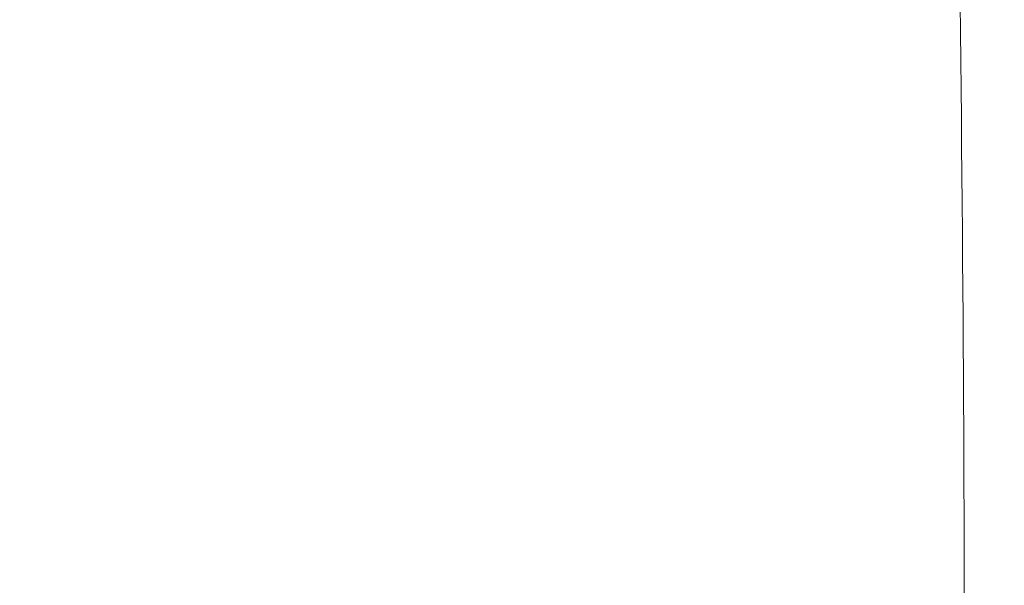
# Model space of a CAD drawing. Header units: inches. Extents: x 1 to 109, y 1 to 85.
# Tile 811 of 1056: x 88.489551 to 88.490413, y 24.496464 to 24.496959. Entities that reach past the tile are written whole.
import ezdxf

# ---------------------------------------------------------------- set-up
doc = ezdxf.new("R2010")
doc.units = ezdxf.units.IN
doc.header["$MEASUREMENT"] = 0

msp = doc.modelspace()

# ---------------------------------------------------------------- linework, layer by layer
at = {"color": 7, "linetype": 'Continuous', "lineweight": 15, "ltscale": 5}
for points, knots in [([(88.48629444, 24.48403983), (88.4865058, 24.48399967), (88.48687625, 24.48392929), (88.48738424, 24.48409452), (88.48782896, 24.4843927), (88.48825579, 24.48486225), (88.48865132, 24.48548988), (88.48901058, 24.48626277), (88.48933321, 24.48717312), (88.489622, 24.48823858), (88.48986473, 24.48942379), (88.49005992, 24.49070434), (88.49020941, 24.4920692), (88.49031531, 24.49355091), (88.49037273, 24.49510084), (88.49038363, 24.49669297), (88.49035101, 24.49831869), (88.49027387, 24.50001168), (88.49015348, 24.5017325), (88.48999328, 24.50345871), (88.48979574, 24.50518555), (88.48955896, 24.50693047), (88.48928572, 24.50867187), (88.48897994, 24.5103901), (88.48864311, 24.51208176), (88.48827569, 24.51374448), (88.48789401, 24.51530893), (88.48750616, 24.51676176), (88.48711653, 24.51810203), (88.4867127, 24.51938652), (88.48643443, 24.52017972), (88.48629444, 24.52057874)], [0, 0, 0, 0, 0.047744, 0.083678, 0.119866, 0.15687, 0.194162, 0.229379, 0.264854, 0.301165, 0.337774, 0.371568, 0.405611, 0.440449, 0.475566, 0.508195, 0.541055, 0.574642, 0.608478, 0.640891, 0.673522, 0.706831, 0.740369, 0.773577, 0.807002, 0.8411, 0.875426, 0.906349, 0.937273, 0.968445, 1, 1, 1, 1]), ([(88.50321734, 24.43418837), (88.5031278, 24.43605234), (88.50294722, 24.43981124), (88.5026617, 24.44546269), (88.5023645, 24.45113404), (88.50205659, 24.45677882), (88.50174051, 24.46234891), (88.50142482, 24.46769161), (88.50111233, 24.47277154), (88.50080549, 24.47756139), (88.50050047, 24.4821258), (88.50019949, 24.48643304), (88.49989887, 24.49053573), (88.49960106, 24.49439034), (88.49930897, 24.49795504), (88.49902904, 24.50114396), (88.49876369, 24.5039782), (88.49848596, 24.50647315), (88.49820117, 24.50858569), (88.49791094, 24.51031401), (88.49761775, 24.51165822), (88.49731792, 24.51263269), (88.49701356, 24.51322321), (88.49670074, 24.51342503), (88.49638175, 24.51320678), (88.49605931, 24.51254303), (88.49574224, 24.51144906), (88.49543304, 24.50994276), (88.4951341, 24.50804816), (88.49485242, 24.50583637), (88.49458927, 24.50335367), (88.49433786, 24.50061817), (88.49407208, 24.49756246), (88.49379573, 24.49417125), (88.49350325, 24.49037962), (88.49319627, 24.48618395), (88.49287658, 24.48158976), (88.49255264, 24.4767104), (88.49222713, 24.47158446), (88.49190279, 24.46625493), (88.49158837, 24.46087131), (88.49128609, 24.45548932), (88.49099758, 24.45015831), (88.49071891, 24.44481093), (88.49045083, 24.43948586), (88.49028084, 24.43594495), (88.49019651, 24.43418837)], [0, 0, 0, 0, 0.0224789, 0.0453313, 0.0685062, 0.0919475, 0.1155952, 0.1393856, 0.1618887, 0.1844038, 0.2068744, 0.2292447, 0.2514602, 0.2747945, 0.2978377, 0.320536, 0.3429176, 0.3655625, 0.3885596, 0.4105181, 0.432694, 0.4550359, 0.4774899, 0.5000003, 0.523873, 0.5476785, 0.5713505, 0.5948251, 0.6180416, 0.6409433, 0.662202, 0.6833271, 0.7047784, 0.7265313, 0.74854, 0.7721069, 0.7958441, 0.8196866, 0.8435676, 0.8674198, 0.891176, 0.9134288, 0.9354857, 0.9572967, 0.9788157, 1, 1, 1, 1]), ([(88.49629896, 24.51300453), (88.49465365, 24.51016795), (88.49136467, 24.50449758), (88.48807092, 24.4988304), (88.48642486, 24.49599822)], [0, 0, 0, 0, 0.500247, 1, 1, 1, 1])]:
    msp.add_open_spline(points, degree=3, knots=knots, dxfattribs=at)

doc.saveas('drawing.dxf')
